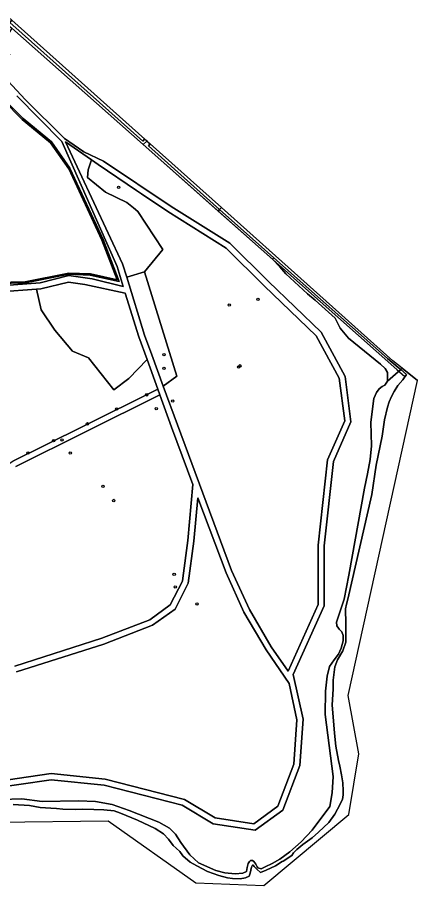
# Model space of a CAD drawing. Extents: x 162184 to 163154, y 385507 to 386516.
# Drawn here: x 162802.1 to 162967.1, y 385583.3 to 385941 of the extents above; entities that cross this region are included whole.
import ezdxf

# ---------------------------------------------------------------- set-up
doc = ezdxf.new("R2010")
doc.units = 0
for name, color, linetype in [('IMGEO_Boom', 7, 'Continuous'), ('IMGEO_Duiker', 7, 'Continuous'), ('IMGEO_Gemengd_bos', 7, 'Continuous'), ('IMGEO_Grasland_overig', 7, 'Continuous'), ('IMGEO_Groenvoorziening', 7, 'Continuous'), ('IMGEO_Haag', 7, 'Continuous'), ('IMGEO_Hek', 7, 'Continuous'), ('IMGEO_Loofbos', 7, 'Continuous'), ('IMGEO_Oever', 7, 'Continuous'), ('IMGEO_Rivier', 7, 'Continuous'), ('IMGEO_Waterloop', 7, 'Continuous')]:
    doc.layers.add(name, color=color, linetype=linetype)

msp = doc.modelspace()

# ---------------------------------------------------------------- linework, layer by layer
at = {"layer": 'IMGEO_Boom'}
for centre in [(162843.84, 385871), (162901.27, 385824.79), (162889.46, 385822.46), (162862.54, 385802.03), (162862.54, 385796.4), (162893.31, 385796.94), (162893.85, 385797.44), (162855.5, 385785.51), (162866.17, 385782.92), (162843.05, 385779.62), (162859.41, 385779.84), (162831.01, 385773.55), (162817.05, 385766.65), (162820.58, 385766.95), (162806.5, 385761.5), (162823.93, 385761.54), (162837.42, 385747.78), (162841.89, 385741.97), (162866.77, 385711.53), (162867.23, 385706.4), (162876.16, 385699.38)]:
    msp.add_circle(centre, 0.489, dxfattribs=at)
at = {"layer": 'IMGEO_Duiker'}
msp.add_lwpolyline([(162857.14, 385888.47), (162856.77, 385888.8), (162855.51, 385889.94), (162854.57, 385890.79), (162854.33, 385891.02)], dxfattribs=at)
at = {"layer": 'IMGEO_Gemengd_bos'}
msp.add_lwpolyline([(162856.85, 385888.91), (162855.6, 385890.02), (162855.51, 385889.94), (162854, 385888.57), (162884.91, 385861.21), (162885.51, 385861.78), (162874.93, 385871.38), (162856.15, 385888.09), (162856.77, 385888.8), (162856.85, 385888.91)], close=True, dxfattribs=at)
at = {"layer": 'IMGEO_Grasland_overig'}
for points in [[(162789.24, 385623.12), (162816.11, 385626.96), (162837.89, 385624.67), (162870.04, 385616.43), (162882.85, 385608.85), (162900.21, 385606.23), (162911.56, 385614.48), (162918.52, 385632.79), (162919.9, 385651.85), (162915.89, 385670.36), (162928.58, 385698.61), (162928.58, 385723.37), (162932.42, 385758.04), (162939.63, 385774.36), (162937.24, 385793.11), (162927.37, 385811.28), (162905.62, 385832.23), (162889.72, 385847.93), (162865.47, 385863.07), (162837.64, 385881.82), (162829.52, 385885.57), (162821.6, 385891.06), (162805.35, 385907.16), (162796.52, 385916.6)], [(162801.9, 385908.61), (162820.44, 385889.82), (162843.24, 385838.36), (162845.79, 385830.11), (162832.95, 385833.3), (162823.32, 385834.59), (162811.49, 385831.6), (162795.1, 385830.45)], [(162795.03, 385827.94), (162809.99, 385828.99), (162811.88, 385829.12), (162823.16, 385831.97), (162829.97, 385830.91), (162846.63, 385827.4), (162852.21, 385809.33), (162855.6, 385800.04), (162860.05, 385787.83), (162860.91, 385785.47), (162865.74, 385772.24), (162874.53, 385748.55), (162872.45, 385725.51), (162870.33, 385709.93), (162870.17, 385708.73), (162865.18, 385698.94), (162856.69, 385692.86), (162836.97, 385685.2), (162801.04, 385673.8)], [(162801.49, 385755.96), (162830.29, 385770.26), (162860.91, 385785.47), (162860.05, 385787.83), (162828.89, 385772.36), (162800.26, 385758.14)], [(162801.85, 385671.43), (162837.8, 385682.84), (162857.89, 385690.65), (162867.13, 385697.26), (162872.58, 385707.97), (162874.94, 385725.23), (162876.55, 385743.14), (162888.15, 385712.13), (162895.54, 385695.98), (162904.67, 385680.42), (162914.16, 385666.56), (162917.38, 385651.67), (162916.05, 385633.34), (162909.49, 385616.07), (162899.57, 385608.85), (162883.7, 385611.25), (162871.01, 385618.76), (162838.34, 385627.13), (162816.06, 385629.48), (162788.82, 385625.59)]]:
    msp.add_lwpolyline(points, dxfattribs=at)
msp.add_lwpolyline([(162827.7, 385877.39), (162822.03, 385889.73), (162832.67, 385882.29), (162835.48, 385880.32), (162851.2, 385869.7), (162853.28, 385868.3), (162864.11, 385860.98), (162888.16, 385845.96), (162903.88, 385830.44), (162925.36, 385809.75), (162934.82, 385792.33), (162937.06, 385774.73), (162929.98, 385758.7), (162926.08, 385723.51), (162926.08, 385699.15), (162913.72, 385671.62), (162906.79, 385681.76), (162897.76, 385697.14), (162890.46, 385713.09), (162868.08, 385773.1), (162862.24, 385789.11), (162857.53, 385802.04), (162854.58, 385810.13), (162847.2, 385834.01), (162845.49, 385839.53)], close=True, dxfattribs=at)
at = {"layer": 'IMGEO_Groenvoorziening'}
for points in [[(162884.91, 385861.21), (162854, 385888.57), (162799.79, 385936.53), (162796.05, 385930.05), (162799, 385925.39)], [(162796.52, 385916.6), (162805.35, 385907.16), (162821.6, 385891.06), (162829.52, 385885.57), (162837.64, 385881.82), (162865.47, 385863.07), (162889.72, 385847.93), (162905.62, 385832.23), (162927.37, 385811.28), (162937.24, 385793.11), (162939.63, 385774.36), (162932.42, 385758.04), (162928.58, 385723.37), (162928.58, 385698.61), (162915.89, 385670.36), (162919.9, 385651.85), (162918.52, 385632.79), (162911.56, 385614.48), (162900.21, 385606.23), (162882.85, 385608.85), (162870.04, 385616.43), (162837.89, 385624.67), (162816.11, 385626.96), (162789.24, 385623.12)], [(162795.1, 385830.45), (162811.49, 385831.6), (162823.32, 385834.59), (162832.95, 385833.3), (162845.79, 385830.11), (162843.24, 385838.36), (162820.44, 385889.82), (162801.9, 385908.61)], [(162796.64, 385907.19), (162804.5, 385899.32), (162816.24, 385889.69), (162823.8, 385878.84), (162837.46, 385849.44), (162844.1, 385832.18), (162832.18, 385834.8), (162823.41, 385835.16), (162805.45, 385831.59), (162793.69, 385831.31)], [(162793.69, 385831.31), (162805.45, 385831.59), (162823.41, 385835.16), (162832.18, 385834.8), (162844.1, 385832.18), (162837.46, 385849.44), (162823.8, 385878.84), (162816.24, 385889.69), (162804.5, 385899.32), (162796.64, 385907.19)], [(162796.3, 385906.82), (162804.17, 385898.95), (162815.86, 385889.35), (162823.37, 385878.59), (162837, 385849.24), (162843.3, 385832.86), (162832.24, 385835.3), (162823.37, 385835.66), (162805.39, 385832.08), (162793.73, 385831.81)], [(162795.62, 385618.81), (162804, 385619.05), (162812.34, 385618.04), (162827.28, 385618.24), (162834.4, 385617.93), (162841.27, 385616.7), (162848.16, 385614.29), (162860.42, 385609.42), (162864.79, 385607.07), (162867.28, 385604.48), (162869.58, 385601.12), (162873.19, 385596.04), (162876.78, 385592.79), (162883.88, 385589.51), (162887.71, 385588.61), (162891.91, 385588.15), (162895.09, 385588.47), (162896.52, 385589.14), (162896.93, 385590.8), (162897.27, 385592.39), (162897.86, 385593.21), (162898.29, 385593.72), (162899.02, 385593.74), (162899.66, 385593.26), (162900.44, 385592.12), (162901.02, 385591.1), (162901.32, 385590.69), (162902.57, 385590.24), (162904.26, 385591.02), (162907.16, 385592.42), (162910.36, 385594.19), (162914.47, 385597.31), (162919.1, 385601.31), (162923.64, 385606.17), (162930.98, 385615.96), (162931.88, 385621.5), (162932.26, 385628.35), (162928.96, 385653.87), (162929.13, 385663.41), (162929.78, 385669.68), (162930.74, 385673.56), (162932.76, 385676.36), (162934.56, 385678.67), (162935.58, 385681.2), (162936.41, 385684.15), (162936.49, 385686.38), (162935.86, 385687.92), (162934.72, 385689), (162934.47, 385689.36), (162933.8, 385690.32), (162933.75, 385691.88), (162934.87, 385695.58), (162936.83, 385701.29), (162938.78, 385711.2), (162945.29, 385747.04), (162946.47, 385752.93), (162947.52, 385758.82), (162948.12, 385764.52), (162948, 385769.42), (162947.88, 385774.08), (162948.64, 385780.79), (162949.1, 385783.93), (162950.18, 385786.47), (162951.26, 385787.97), (162952.51, 385788.94), (162953.65, 385789.43), (162954.7, 385791.16), (162954.72, 385791.18), (162954.76, 385794.72), (162953.71, 385796.33), (162951.83, 385798.1), (162938.6, 385808.91), (162935.19, 385813.01), (162933.2, 385817.14), (162924.91, 385824.49), (162921.8, 385827.1), (162912.84, 385835.37), (162910.36, 385838.29), (162907.32, 385841.36), (162884.91, 385861.21)]]:
    msp.add_lwpolyline(points, dxfattribs=at)
for points in [[(162792.67, 385909.74), (162752.38, 385838.04), (162770.33, 385835.65), (162793.73, 385831.81), (162805.39, 385832.08), (162823.37, 385835.66), (162832.24, 385835.3), (162843.3, 385832.86), (162837, 385849.24), (162823.37, 385878.59), (162815.86, 385889.35), (162804.17, 385898.95), (162796.3, 385906.82)], [(162862.15, 385845.43), (162851.84, 385861.07), (162850.01, 385862.52), (162847.3, 385864.69), (162838.45, 385869.02), (162831.02, 385875.06), (162831.29, 385878.14), (162832.67, 385882.29), (162822.03, 385889.73), (162827.7, 385877.39), (162845.49, 385839.53), (162847.2, 385834.01), (162854.5, 385836.11)], [(162854.5, 385836.11), (162847.2, 385834.01), (162854.58, 385810.13), (162857.53, 385802.04), (162862.24, 385789.11), (162867.81, 385793.19)], [(162809.99, 385828.99), (162811.98, 385820.47), (162817.63, 385812.08), (162824.83, 385803.51), (162831.49, 385800.78), (162841.95, 385787.56), (162848.11, 385792.27), (162855.6, 385800.04), (162852.21, 385809.33), (162846.63, 385827.4), (162829.97, 385830.91), (162823.16, 385831.97), (162811.88, 385829.12)]]:
    msp.add_lwpolyline(points, close=True, dxfattribs=at)
at = {"layer": 'IMGEO_Haag'}
for points in [[(162793.69, 385831.31), (162805.45, 385831.59), (162823.41, 385835.16), (162832.18, 385834.8), (162844.1, 385832.18), (162837.46, 385849.44), (162823.8, 385878.84), (162816.24, 385889.69), (162804.5, 385899.32), (162796.64, 385907.19)], [(162796.3, 385906.82), (162804.17, 385898.95), (162815.86, 385889.35), (162823.37, 385878.59), (162837, 385849.24), (162843.3, 385832.86), (162832.24, 385835.3), (162823.37, 385835.66), (162805.39, 385832.08), (162793.73, 385831.81)]]:
    msp.add_lwpolyline(points, dxfattribs=at)
at = {"layer": 'IMGEO_Hek'}
for points in [[(162799.79, 385936.53), (162854, 385888.57)], [(162855.51, 385889.94), (162855.6, 385890.02)], [(162854, 385888.57), (162958.56, 385796), (162961.87, 385793.07)]]:
    msp.add_lwpolyline(points, dxfattribs=at)
at = {"layer": 'IMGEO_Loofbos'}
for points in [[(162799.91, 385939.85), (162798.64, 385940.99), (162798.64, 385940.99), (162797.35, 385938.72), (162797.86, 385938.28), (162798.41, 385937.75), (162799.79, 385936.53), (162854, 385888.57), (162855.51, 385889.94), (162855.6, 385890.02), (162855.13, 385890.45), (162854.65, 385890.88), (162854.65, 385890.88), (162854.57, 385890.79), (162853.87, 385890), (162799.09, 385938.85), (162799.91, 385939.85), (162799.91, 385939.85)], [(162801.04, 385673.8), (162836.97, 385685.2), (162856.69, 385692.86), (162865.18, 385698.94), (162870.17, 385708.73), (162870.33, 385709.93), (162872.45, 385725.51), (162874.53, 385748.55), (162865.74, 385772.24), (162860.91, 385785.47), (162830.29, 385770.26), (162801.49, 385755.96)], [(162788.82, 385625.59), (162816.06, 385629.48), (162838.34, 385627.13), (162871.01, 385618.76), (162883.7, 385611.25), (162899.57, 385608.85), (162909.49, 385616.07), (162916.05, 385633.34), (162917.38, 385651.67), (162914.16, 385666.56), (162904.67, 385680.42), (162895.54, 385695.98), (162888.15, 385712.13), (162876.55, 385743.14), (162874.94, 385725.23), (162872.58, 385707.97), (162867.13, 385697.26), (162857.89, 385690.65), (162837.8, 385682.84), (162801.85, 385671.43)]]:
    msp.add_lwpolyline(points, dxfattribs=at)
for points in [[(162937.06, 385774.73), (162934.82, 385792.33), (162925.36, 385809.75), (162903.88, 385830.44), (162888.16, 385845.96), (162864.11, 385860.98), (162853.28, 385868.3), (162851.2, 385869.7), (162835.48, 385880.32), (162832.67, 385882.29), (162831.29, 385878.14), (162831.02, 385875.06), (162838.45, 385869.02), (162847.3, 385864.69), (162850.01, 385862.52), (162851.84, 385861.07), (162862.15, 385845.43), (162854.5, 385836.11), (162867.81, 385793.19), (162862.24, 385789.11), (162868.08, 385773.1), (162890.46, 385713.09), (162897.76, 385697.14), (162906.79, 385681.76), (162913.72, 385671.62), (162926.08, 385699.15), (162926.08, 385723.51), (162929.98, 385758.7)], [(162809.99, 385828.99), (162795.03, 385827.94), (162779.57, 385829.9), (162753.48, 385834.13), (162750.36, 385834.43), (162702.28, 385750), (162682.87, 385715.25), (162657.1, 385669.13), (162662.75, 385667.54), (162680.26, 385675.27), (162680.31, 385675.75), (162691.41, 385688.82), (162800.26, 385758.14), (162828.89, 385772.36), (162860.05, 385787.83), (162855.6, 385800.04), (162848.11, 385792.27), (162841.95, 385787.56), (162831.49, 385800.78), (162824.83, 385803.51), (162817.63, 385812.08), (162811.98, 385820.47)]]:
    msp.add_lwpolyline(points, close=True, dxfattribs=at)
at = {"layer": 'IMGEO_Oever'}
for points in [[(162885.51, 385861.78), (162884.91, 385861.21), (162907.32, 385841.36), (162907.92, 385841.94)], [(162907.92, 385841.94), (162907.32, 385841.36), (162910.36, 385838.29), (162912.84, 385835.37), (162921.8, 385827.1), (162924.91, 385824.49), (162933.2, 385817.14), (162935.19, 385813.01), (162938.6, 385808.91), (162951.83, 385798.1), (162953.71, 385796.33), (162954.76, 385794.72), (162954.72, 385791.18), (162954.7, 385791.16), (162960.16, 385795.89), (162960.15, 385795.9), (162959.15, 385796.75), (162954.75, 385800.49)]]:
    msp.add_lwpolyline(points, close=True, dxfattribs=at)
for points in [[(162960.16, 385795.89), (162954.7, 385791.16), (162953.65, 385789.43), (162952.51, 385788.94), (162951.26, 385787.97), (162950.18, 385786.47), (162949.1, 385783.93), (162948.64, 385780.79), (162947.88, 385774.08), (162948, 385769.42), (162948.12, 385764.52), (162947.52, 385758.82), (162946.47, 385752.93), (162945.29, 385747.04), (162938.78, 385711.2), (162936.83, 385701.29), (162934.87, 385695.58), (162933.75, 385691.88), (162933.8, 385690.32), (162934.47, 385689.36), (162934.72, 385689), (162935.86, 385687.92), (162936.49, 385686.38), (162936.41, 385684.15), (162935.58, 385681.2), (162934.56, 385678.67), (162932.76, 385676.36), (162930.74, 385673.56), (162929.78, 385669.68), (162929.13, 385663.41), (162928.96, 385653.87), (162932.26, 385628.35), (162931.88, 385621.5), (162930.98, 385615.96), (162923.64, 385606.17), (162919.1, 385601.31), (162914.47, 385597.31), (162910.36, 385594.19), (162907.16, 385592.42), (162904.26, 385591.02), (162902.57, 385590.24), (162901.32, 385590.69), (162901.02, 385591.1), (162900.44, 385592.12), (162899.66, 385593.26), (162899.02, 385593.74), (162898.29, 385593.72), (162897.86, 385593.21), (162897.27, 385592.39), (162896.93, 385590.8), (162896.52, 385589.14), (162895.09, 385588.47), (162891.91, 385588.15), (162887.71, 385588.61), (162883.88, 385589.51), (162876.78, 385592.79), (162873.19, 385596.04), (162869.58, 385601.12), (162867.28, 385604.48), (162864.79, 385607.07), (162860.42, 385609.42), (162848.16, 385614.29), (162841.27, 385616.7), (162834.4, 385617.93), (162827.28, 385618.24), (162812.34, 385618.04), (162804, 385619.05), (162795.62, 385618.81)], [(162800.47, 385616.72), (162807.1, 385616.3), (162811.5, 385615.55), (162815.87, 385615.26), (162818.3, 385615.08), (162820.87, 385614.88), (162825.98, 385614.74), (162829.01, 385614.79), (162833.59, 385614.7), (162837.77, 385614.57), (162842.03, 385614.12), (162844.7, 385613.18), (162851.61, 385610.32), (162859, 385606.93), (162862.32, 385604.62), (162864.39, 385602.44), (162866.41, 385599.9), (162867.62, 385598.79), (162869.06, 385597.44), (162870.41, 385595.59), (162873.37, 385592.95), (162876.08, 385591.51), (162880.53, 385589.22), (162885.24, 385587.53), (162888.73, 385586.59), (162890.76, 385586.24), (162893.96, 385586.12), (162896.24, 385586.57), (162897.72, 385587.23), (162898.05, 385588.48), (162898.59, 385590.95), (162899.04, 385591.75), (162899.38, 385591.78), (162899.75, 385591.22), (162900.83, 385590.1), (162902.34, 385588.77), (162904.75, 385589.7), (162908.56, 385591.52), (162911.31, 385593.21), (162911.67, 385593.43), (162915.22, 385595.78), (162915.94, 385596.86), (162917.28, 385598.22), (162919.85, 385600.29), (162923.59, 385603.02), (162926.33, 385605.29), (162930.48, 385609.33), (162933, 385612.76), (162934.12, 385614.78), (162936.1, 385618.85), (162936.48, 385620.71), (162936.39, 385622.39), (162936.32, 385625.63), (162935.81, 385628.95), (162935, 385632.5), (162934.57, 385634.88), (162933.4, 385640.83), (162932.83, 385646.17), (162931.95, 385657.75), (162932.35, 385664.24), (162932.28, 385667.92), (162933.05, 385673.49), (162934.15, 385676.37), (162936.27, 385679.99), (162937.52, 385683.58), (162937.59, 385687.05), (162937.58, 385691.11), (162937.33, 385697.29), (162937.86, 385699.22), (162938.31, 385701.35), (162948.3, 385744.39), (162950.06, 385756.57), (162952.51, 385768.41), (162953.52, 385775.19), (162954.73, 385780.44), (162955.46, 385782.6), (162956.31, 385784.8), (162957.46, 385786.86), (162958.94, 385789.31), (162961.02, 385791.71), (162962.58, 385793.83), (162960.16, 385795.89)]]:
    msp.add_lwpolyline(points, dxfattribs=at)
at = {"layer": 'IMGEO_Rivier'}
msp.add_lwpolyline([(162967.13, 385791.44), (162967.13, 385791.46), (162960.79, 385796.44), (162960.77, 385796.43), (162967.13, 385791.44)], dxfattribs=at)
at = {"layer": 'IMGEO_Waterloop'}
for points in [[(162799.91, 385939.85), (162799.91, 385939.85), (162799.09, 385938.85), (162853.87, 385890), (162854.57, 385890.79), (162854.65, 385890.88), (162854.65, 385890.88)], [(162886.26, 385862.62), (162856.85, 385888.91), (162856.85, 385888.91), (162856.77, 385888.8), (162856.15, 385888.09), (162874.93, 385871.38), (162885.51, 385861.78)], [(162960.79, 385796.44), (162956.87, 385799.51), (162886.26, 385862.62), (162885.51, 385861.78), (162907.92, 385841.94), (162954.75, 385800.49), (162959.15, 385796.75), (162960.15, 385795.9), (162960.77, 385796.43)]]:
    msp.add_lwpolyline(points, close=True, dxfattribs=at)
for points in [[(162967.13, 385791.44), (162960.77, 385796.43), (162960.15, 385795.9), (162960.16, 385795.89), (162962.58, 385793.83), (162961.02, 385791.71), (162958.94, 385789.31), (162957.46, 385786.86), (162956.31, 385784.8), (162955.46, 385782.6), (162954.73, 385780.44), (162953.52, 385775.19), (162952.51, 385768.41), (162950.06, 385756.57), (162948.3, 385744.39), (162938.31, 385701.35), (162937.86, 385699.22), (162937.33, 385697.29), (162937.58, 385691.11), (162937.59, 385687.05), (162937.52, 385683.58), (162936.27, 385679.99), (162934.15, 385676.37), (162933.05, 385673.49), (162932.28, 385667.92), (162932.35, 385664.24), (162931.95, 385657.75), (162932.83, 385646.17), (162933.4, 385640.83), (162934.57, 385634.88), (162935, 385632.5), (162935.81, 385628.95), (162936.32, 385625.63), (162936.39, 385622.39), (162936.48, 385620.71), (162936.1, 385618.85), (162934.12, 385614.78), (162933, 385612.76), (162930.48, 385609.33), (162926.33, 385605.29), (162923.59, 385603.02), (162919.85, 385600.29), (162917.28, 385598.22), (162915.94, 385596.86), (162915.22, 385595.78), (162911.67, 385593.43), (162911.31, 385593.21), (162908.56, 385591.52), (162904.75, 385589.7), (162902.34, 385588.77), (162900.83, 385590.1), (162899.75, 385591.22), (162899.38, 385591.78), (162899.04, 385591.75), (162898.59, 385590.95), (162898.05, 385588.48), (162897.72, 385587.23), (162896.24, 385586.57), (162893.96, 385586.12), (162890.76, 385586.24), (162888.73, 385586.59), (162885.24, 385587.53), (162880.53, 385589.22), (162876.08, 385591.51), (162873.37, 385592.95), (162870.41, 385595.59), (162869.06, 385597.44), (162867.62, 385598.79), (162866.41, 385599.9), (162864.39, 385602.44), (162862.32, 385604.62), (162859, 385606.93), (162851.61, 385610.32), (162844.7, 385613.18), (162842.03, 385614.12), (162837.77, 385614.57), (162833.59, 385614.7), (162829.01, 385614.79), (162825.98, 385614.74), (162820.87, 385614.88), (162818.3, 385615.08), (162815.87, 385615.26), (162811.5, 385615.55), (162807.1, 385616.3), (162800.47, 385616.72)], [(162793.62, 385609.47), (162839.61, 385609.97), (162875.71, 385584.45), (162903.69, 385583.33), (162938.83, 385612.59), (162942.93, 385637.58), (162938.45, 385661.6), (162967.13, 385791.44)]]:
    msp.add_lwpolyline(points, dxfattribs=at)

doc.saveas('drawing.dxf')
